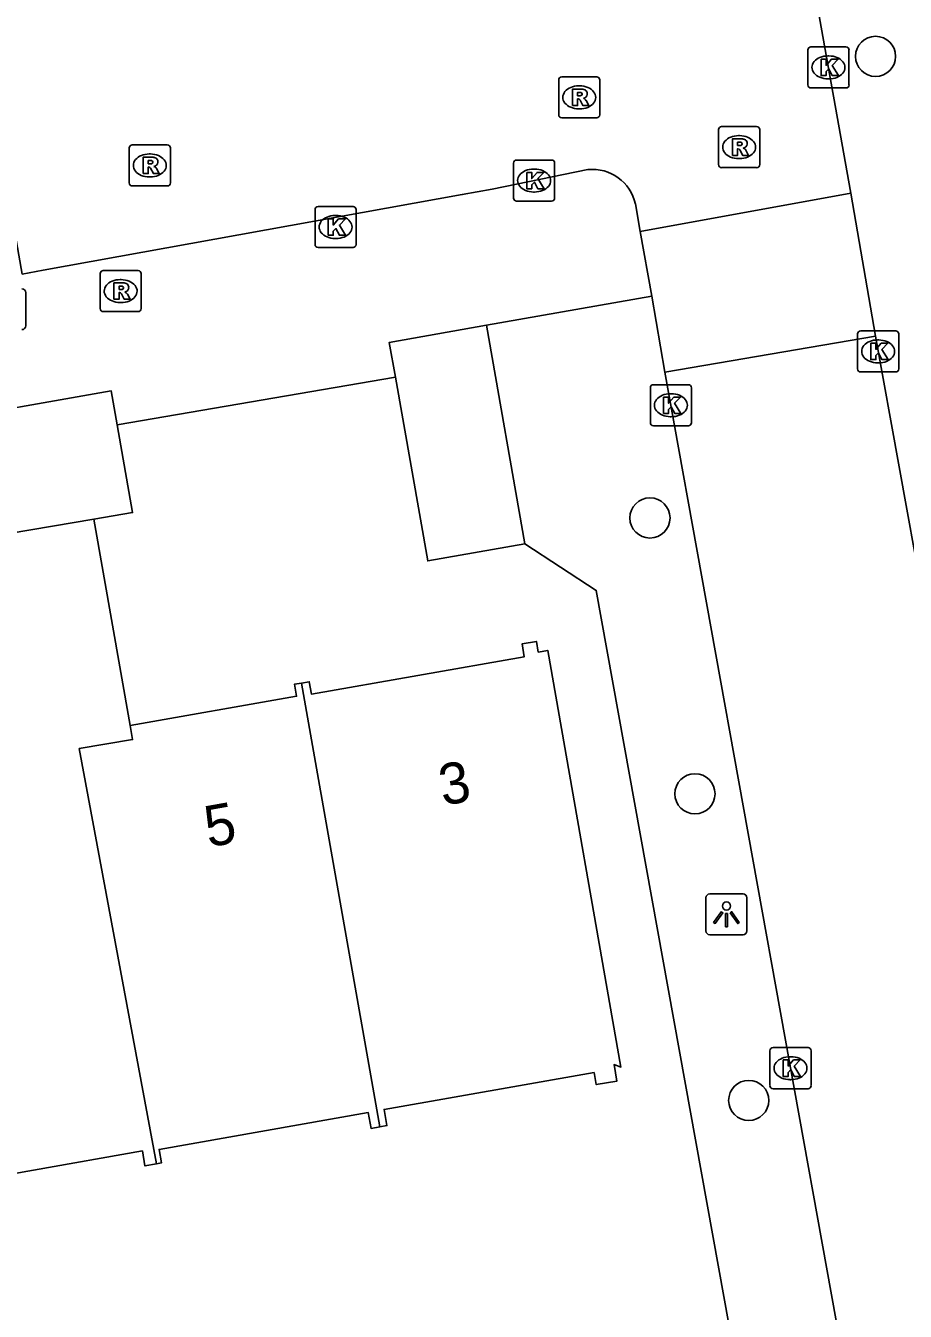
# Model space of a CAD drawing. Extents: x 157793 to 159380, y 380882 to 382313.
# Drawn here: x 158294.05 to 158315.47, y 381314.27 to 381345.58 of the extents above; entities that cross this region are included whole.
import ezdxf

# ---------------------------------------------------------------- set-up
doc = ezdxf.new("R2010")
doc.units = 0
for name, color, linetype in [('IMGEO_Boom', 7, 'Continuous'), ('IMGEO_Kolk', 7, 'Continuous'), ('IMGEO_Lichtpunt', 7, 'Continuous'), ('IMGEO_Pand', 7, 'Continuous'), ('IMGEO_Pand_nummerreeks', 7, 'Continuous'), ('IMGEO_Rijbaan_lokaal_open', 7, 'Continuous'), ('IMGEO_Rioolput', 7, 'Continuous'), ('IMGEO_Voetpad_open', 7, 'Continuous')]:
    doc.layers.add(name, color=color, linetype=linetype)

msp = doc.modelspace()

# ---------------------------------------------------------------- linework, layer by layer
at = {"layer": 'IMGEO_Boom'}
for centre in [(158314.745, 381344.834), (158309.251, 381333.591), (158310.347, 381326.873), (158311.656, 381319.405)]:
    msp.add_circle(centre, 0.489, dxfattribs=at)
at = {"layer": 'IMGEO_Kolk'}
for p, q in [((158313.097, 381344.139), (158313.097, 381344.991)), ((158313.172, 381345.065), (158314.024, 381345.065)), ((158314.098, 381344.991), (158314.098, 381344.139)), ((158313.585, 381344.845), (158313.61, 381344.845)), ((158314.024, 381344.065), (158313.172, 381344.065)), ((158313.608, 381344.285), (158313.583, 381344.285)), ((158305.928, 381341.383), (158305.928, 381342.235)), ((158306.003, 381342.309), (158306.855, 381342.309)), ((158306.929, 381342.235), (158306.929, 381341.383)), ((158306.416, 381342.089), (158306.441, 381342.089)), ((158306.855, 381341.309), (158306.003, 381341.309)), ((158306.439, 381341.529), (158306.414, 381341.529)), ((158301.094, 381340.251), (158301.094, 381341.103)), ((158301.169, 381341.177), (158302.021, 381341.177)), ((158301.582, 381340.957), (158301.607, 381340.957)), ((158302.095, 381341.103), (158302.095, 381340.251)), ((158301.605, 381340.397), (158301.58, 381340.397)), ((158302.021, 381340.177), (158301.169, 381340.177)), ((158314.383, 381338.148), (158315.235, 381338.148)), ((158314.308, 381337.222), (158314.308, 381338.074)), ((158314.796, 381337.928), (158314.821, 381337.928)), ((158315.309, 381338.074), (158315.309, 381337.222)), ((158314.819, 381337.368), (158314.794, 381337.368)), ((158315.235, 381337.148), (158314.383, 381337.148)), ((158309.26, 381335.911), (158309.26, 381336.763)), ((158309.335, 381336.837), (158310.187, 381336.837)), ((158309.748, 381336.617), (158309.773, 381336.617)), ((158310.261, 381336.763), (158310.261, 381335.911)), ((158309.771, 381336.057), (158309.746, 381336.057)), ((158310.187, 381335.837), (158309.335, 381335.837)), ((158312.173, 381319.765), (158312.173, 381320.617)), ((158312.248, 381320.691), (158313.1, 381320.691)), ((158313.174, 381320.617), (158313.174, 381319.765)), ((158312.661, 381320.471), (158312.686, 381320.471)), ((158313.1, 381319.691), (158312.248, 381319.691)), ((158312.684, 381319.911), (158312.659, 381319.911))]:
    msp.add_line(p, q, dxfattribs=at)
for points in [[(158313.097, 381344.139), (158313.097, 381344.991)], [(158313.172, 381345.065), (158314.024, 381345.065)], [(158314.098, 381344.991), (158314.098, 381344.139)], [(158313.418, 381344.765), (158313.541, 381344.765), (158313.541, 381344.614), (158313.671, 381344.765), (158313.835, 381344.765), (158313.689, 381344.614), (158313.842, 381344.365), (158313.69, 381344.365), (158313.605, 381344.529), (158313.541, 381344.462), (158313.541, 381344.365), (158313.418, 381344.365), (158313.418, 381344.765)], [(158314.024, 381344.065), (158313.172, 381344.065)], [(158305.928, 381341.383), (158305.928, 381342.235)], [(158306.003, 381342.309), (158306.855, 381342.309)], [(158306.929, 381342.235), (158306.929, 381341.383)], [(158306.249, 381342.009), (158306.372, 381342.009), (158306.372, 381341.858), (158306.502, 381342.009), (158306.666, 381342.009), (158306.52, 381341.858), (158306.673, 381341.609), (158306.521, 381341.609), (158306.436, 381341.773), (158306.372, 381341.706), (158306.372, 381341.609), (158306.249, 381341.609), (158306.249, 381342.009)], [(158306.855, 381341.309), (158306.003, 381341.309)], [(158301.094, 381340.251), (158301.094, 381341.103)], [(158301.169, 381341.177), (158302.021, 381341.177)], [(158302.095, 381341.103), (158302.095, 381340.251)], [(158301.415, 381340.877), (158301.538, 381340.877), (158301.538, 381340.726), (158301.668, 381340.877), (158301.832, 381340.877), (158301.686, 381340.726), (158301.839, 381340.477), (158301.687, 381340.477), (158301.602, 381340.641), (158301.538, 381340.574), (158301.538, 381340.477), (158301.415, 381340.477), (158301.415, 381340.877)], [(158302.021, 381340.177), (158301.169, 381340.177)], [(158314.383, 381338.148), (158315.235, 381338.148)], [(158314.308, 381337.222), (158314.308, 381338.074)], [(158314.629, 381337.848), (158314.752, 381337.848), (158314.752, 381337.697), (158314.882, 381337.848), (158315.046, 381337.848), (158314.9, 381337.697), (158315.053, 381337.448), (158314.901, 381337.448), (158314.816, 381337.612), (158314.752, 381337.545), (158314.752, 381337.448), (158314.629, 381337.448), (158314.629, 381337.848)], [(158315.309, 381338.074), (158315.309, 381337.222)], [(158315.235, 381337.148), (158314.383, 381337.148)], [(158309.26, 381335.911), (158309.26, 381336.763)], [(158309.335, 381336.837), (158310.187, 381336.837)], [(158309.581, 381336.537), (158309.704, 381336.537), (158309.704, 381336.386), (158309.834, 381336.537), (158309.998, 381336.537), (158309.852, 381336.386), (158310.005, 381336.137), (158309.853, 381336.137), (158309.768, 381336.301), (158309.704, 381336.234), (158309.704, 381336.137), (158309.581, 381336.137), (158309.581, 381336.537)], [(158310.261, 381336.763), (158310.261, 381335.911)], [(158310.187, 381335.837), (158309.335, 381335.837)], [(158312.173, 381319.765), (158312.173, 381320.617)], [(158312.248, 381320.691), (158313.1, 381320.691)], [(158313.174, 381320.617), (158313.174, 381319.765)], [(158312.494, 381320.391), (158312.617, 381320.391), (158312.617, 381320.24), (158312.747, 381320.391), (158312.911, 381320.391), (158312.765, 381320.24), (158312.918, 381319.991), (158312.766, 381319.991), (158312.681, 381320.155), (158312.617, 381320.088), (158312.617, 381319.991), (158312.494, 381319.991), (158312.494, 381320.391)], [(158313.1, 381319.691), (158312.248, 381319.691)]]:
    msp.add_lwpolyline(points, dxfattribs=at)
for centre, start, end in [((158313.174, 381344.989), 91.552, 178.448), ((158313.174, 381344.989), 91.552, 178.448), ((158314.022, 381344.989), 1.552, 88.448), ((158314.022, 381344.989), 1.552, 88.448), ((158313.174, 381344.141), 181.552, 268.448), ((158313.174, 381344.141), 181.552, 268.448), ((158314.022, 381344.141), 271.552, 358.448), ((158314.022, 381344.141), 271.552, 358.448), ((158306.005, 381342.233), 91.552, 178.448), ((158306.005, 381342.233), 91.552, 178.448), ((158306.853, 381342.233), 1.552, 88.448), ((158306.853, 381342.233), 1.552, 88.448), ((158306.005, 381341.385), 181.552, 268.448), ((158306.005, 381341.385), 181.552, 268.448), ((158306.853, 381341.385), 271.552, 358.448), ((158306.853, 381341.385), 271.552, 358.448), ((158301.171, 381341.101), 91.552, 178.448), ((158301.171, 381341.101), 91.552, 178.448), ((158302.019, 381341.101), 1.552, 88.448), ((158302.019, 381341.101), 1.552, 88.448), ((158301.171, 381340.253), 181.552, 268.448), ((158301.171, 381340.253), 181.552, 268.448), ((158302.019, 381340.253), 271.552, 358.448), ((158302.019, 381340.253), 271.552, 358.448), ((158314.385, 381338.072), 91.552, 178.448), ((158314.385, 381338.072), 91.552, 178.448), ((158315.233, 381338.072), 1.552, 88.448), ((158315.233, 381338.072), 1.552, 88.448), ((158314.385, 381337.224), 181.552, 268.448), ((158314.385, 381337.224), 181.552, 268.448), ((158315.233, 381337.224), 271.552, 358.448), ((158315.233, 381337.224), 271.552, 358.448), ((158309.337, 381336.761), 91.552, 178.448), ((158309.337, 381336.761), 91.552, 178.448), ((158310.185, 381336.761), 1.552, 88.448), ((158310.185, 381336.761), 1.552, 88.448), ((158309.337, 381335.913), 181.552, 268.448), ((158309.337, 381335.913), 181.552, 268.448), ((158310.185, 381335.913), 271.552, 358.448), ((158310.185, 381335.913), 271.552, 358.448), ((158312.25, 381320.615), 91.552, 178.448), ((158312.25, 381320.615), 91.552, 178.448), ((158313.098, 381320.615), 1.552, 88.448), ((158313.098, 381320.615), 1.552, 88.448), ((158312.25, 381319.767), 181.552, 268.448), ((158312.25, 381319.767), 181.552, 268.448), ((158313.098, 381319.767), 271.552, 358.448), ((158313.098, 381319.767), 271.552, 358.448)]:
    msp.add_arc(centre, 0.0765, start, end, dxfattribs=at)
for centre, major_axis, ratio, start_param, end_param in [((158313.584, 381344.565), (-0.387, 0.002), 0.722429, 4.712389, 7.853982), ((158313.609, 381344.565), (-0.39, 0.002), 0.717154, 1.570796, 4.712389), ((158306.415, 381341.809), (-0.387, 0.002), 0.722429, 4.712389, 7.853982), ((158306.44, 381341.809), (-0.39, 0.002), 0.717154, 1.570796, 4.712389), ((158301.581, 381340.677), (-0.387, 0.002), 0.722429, 4.712389, 7.853982), ((158301.606, 381340.677), (-0.39, 0.002), 0.717154, 1.570796, 4.712389), ((158314.795, 381337.648), (-0.387, 0.002), 0.722429, 4.712389, 7.853982), ((158314.82, 381337.648), (-0.39, 0.002), 0.717154, 1.570796, 4.712389), ((158309.747, 381336.337), (-0.387, 0.002), 0.722429, 4.712389, 7.853982), ((158309.772, 381336.337), (-0.39, 0.002), 0.717154, 1.570796, 4.712389), ((158312.66, 381320.191), (-0.387, 0.002), 0.722429, 4.712389, 7.853982), ((158312.685, 381320.191), (-0.39, 0.002), 0.717154, 1.570796, 4.712389)]:
    msp.add_ellipse(centre, major_axis=major_axis, ratio=ratio, start_param=start_param, end_param=end_param, dxfattribs=at)
at = {"layer": 'IMGEO_Lichtpunt'}
for p, q in [((158294.047, 381338.272), (158294.047, 381339.079)), ((158294.047, 381338.272), (158294.047, 381339.079)), ((158310.615, 381324.341), (158310.615, 381323.534)), ((158310.615, 381324.341), (158310.615, 381323.534)), ((158311.517, 381324.436), (158310.709, 381324.436)), ((158311.517, 381324.436), (158310.709, 381324.436)), ((158311.611, 381323.534), (158311.611, 381324.341)), ((158311.611, 381323.534), (158311.611, 381324.341)), ((158310.709, 381323.44), (158311.517, 381323.44)), ((158310.709, 381323.44), (158311.517, 381323.44))]:
    msp.add_line(p, q, dxfattribs=at)
for points in [[(158310.989, 381324.005), (158311.028, 381323.977), (158310.84, 381323.715), (158310.802, 381323.742), (158310.989, 381324.005)], [(158311.091, 381323.957), (158311.138, 381323.957), (158311.138, 381323.635), (158311.091, 381323.635), (158311.091, 381323.957)], [(158311.201, 381323.977), (158311.239, 381324.004), (158311.426, 381323.742), (158311.387, 381323.714), (158311.201, 381323.977)]]:
    msp.add_lwpolyline(points, dxfattribs=at)
msp.add_circle((158311.114, 381324.139), 0.0994, dxfattribs=at)
for centre, start, end in [((158293.953, 381339.079), 0, 90), ((158293.953, 381339.079), 0, 90), ((158293.953, 381338.272), 270, 0), ((158293.953, 381338.272), 270, 360), ((158310.709, 381324.341), 90, 180), ((158310.709, 381324.341), 90, 180), ((158311.517, 381324.341), 0, 90), ((158311.517, 381324.341), 0, 90), ((158310.709, 381323.534), 180, 270), ((158310.709, 381323.534), 180, 270), ((158311.517, 381323.534), 270, 0), ((158311.517, 381323.534), 270, 360)]:
    msp.add_arc(centre, 0.0946, start, end, dxfattribs=at)
at = {"layer": 'IMGEO_Pand'}
for points in [[(158303.052, 381337.024), (158302.903, 381337.867), (158305.272, 381338.283)], [(158305.272, 381338.283), (158306.207, 381332.961)], [(158306.207, 381332.961), (158303.838, 381332.545), (158303.052, 381337.024)], [(158291.752, 381335.12), (158291.616, 381335.891), (158296.129, 381336.684), (158296.275, 381335.856)], [(158296.275, 381335.856), (158296.649, 381333.724), (158295.708, 381333.559)], [(158295.708, 381333.559), (158293.155, 381333.129)], [(158295.708, 381333.559), (158296.59, 381328.537)], [(158300.767, 381329.571), (158300.952, 381329.603), (158301.005, 381329.301), (158306.191, 381330.212), (158306.136, 381330.522), (158306.484, 381330.583), (158306.529, 381330.324), (158306.761, 381330.364), (158308.543, 381320.218), (158308.375, 381320.279), (158308.446, 381319.878), (158307.943, 381319.79), (158307.891, 381320.085), (158302.776, 381319.187), (158302.846, 381318.791), (158302.668, 381318.76)], [(158296.59, 381328.537), (158300.643, 381329.249), (158300.592, 381329.54), (158300.767, 381329.571)], [(158302.668, 381318.76), (158300.767, 381329.571)], [(158296.59, 381328.537), (158296.651, 381328.192), (158295.352, 381327.973), (158297.23, 381317.86)], [(158302.668, 381318.76), (158302.459, 381318.723), (158302.391, 381319.109), (158297.296, 381318.214), (158297.354, 381317.882), (158297.23, 381317.86)], [(158297.23, 381317.86), (158296.952, 381317.811), (158296.889, 381318.174), (158291.571, 381317.24), (158291.63, 381316.903), (158291.418, 381316.866)]]:
    msp.add_lwpolyline(points, dxfattribs=at)
at = {"layer": 'IMGEO_Rijbaan_lokaal_open'}
for points in [[(158289.501, 381364.801), (158292.36, 381348.61), (158293.963, 381339.532), (158294.471, 381339.624), (158304.679, 381341.468), (158305.407, 381341.6), (158307.74, 381342.076)], [(158314.145, 381341.504), (158309.963, 381364.907)], [(158308.896, 381341.238), (158309.015, 381340.57)], [(158309.015, 381340.57), (158314.145, 381341.504)], [(158314.145, 381341.504), (158314.742, 381338.017)], [(158309.295, 381338.995), (158309.015, 381340.57)], [(158309.616, 381337.143), (158309.295, 381338.995)], [(158314.742, 381338.017), (158309.616, 381337.143)], [(158314.742, 381338.017), (158316.475, 381328.47), (158317.829, 381320.679), (158318.433, 381317.367), (158319.757, 381309.931)], [(158314.685, 381309.049), (158309.616, 381337.143)]]:
    msp.add_lwpolyline(points, dxfattribs=at)
msp.add_arc((158307.845, 381341.004), 1.077, 12.5384, 95.5839, dxfattribs=at)
at = {"layer": 'IMGEO_Rioolput'}
for p, q in [((158307.028, 381343.409), (158307.028, 381344.261)), ((158307.103, 381344.335), (158307.955, 381344.335)), ((158307.516, 381344.115), (158307.541, 381344.115)), ((158308.029, 381344.261), (158308.029, 381343.409)), ((158307.539, 381343.555), (158307.514, 381343.555)), ((158307.955, 381343.335), (158307.103, 381343.335)), ((158310.997, 381343.123), (158311.849, 381343.123)), ((158310.922, 381342.197), (158310.922, 381343.049)), ((158311.41, 381342.903), (158311.435, 381342.903)), ((158311.923, 381343.049), (158311.923, 381342.197)), ((158296.569, 381341.751), (158296.569, 381342.603)), ((158296.644, 381342.677), (158297.496, 381342.677)), ((158297.57, 381342.603), (158297.57, 381341.751)), ((158297.057, 381342.457), (158297.082, 381342.457)), ((158311.433, 381342.343), (158311.408, 381342.343)), ((158297.08, 381341.897), (158297.055, 381341.897)), ((158311.849, 381342.123), (158310.997, 381342.123)), ((158297.496, 381341.677), (158296.644, 381341.677)), ((158295.859, 381338.691), (158295.859, 381339.543)), ((158295.934, 381339.617), (158296.786, 381339.617)), ((158296.347, 381339.397), (158296.372, 381339.397)), ((158296.86, 381339.543), (158296.86, 381338.691)), ((158296.37, 381338.837), (158296.345, 381338.837)), ((158296.786, 381338.617), (158295.934, 381338.617))]:
    msp.add_line(p, q, dxfattribs=at)
for points in [[(158307.028, 381343.409), (158307.028, 381344.261)], [(158307.103, 381344.335), (158307.955, 381344.335)], [(158308.029, 381344.261), (158308.029, 381343.409)], [(158307.617, 381344.033), (158307.365, 381344.035), (158307.365, 381343.635)], [(158307.365, 381343.635), (158307.489, 381343.635), (158307.489, 381343.797), (158307.5, 381343.797)], [(158307.543, 381343.954), (158307.489, 381343.954), (158307.489, 381343.873)], [(158307.489, 381343.873), (158307.541, 381343.873)], [(158307.547, 381343.768), (158307.618, 381343.635), (158307.758, 381343.635), (158307.693, 381343.761)], [(158307.955, 381343.335), (158307.103, 381343.335)], [(158310.997, 381343.123), (158311.849, 381343.123)], [(158310.922, 381342.197), (158310.922, 381343.049)], [(158311.511, 381342.821), (158311.259, 381342.823), (158311.259, 381342.423)], [(158311.923, 381343.049), (158311.923, 381342.197)], [(158296.569, 381341.751), (158296.569, 381342.603)], [(158296.644, 381342.677), (158297.496, 381342.677)], [(158297.57, 381342.603), (158297.57, 381341.751)], [(158311.259, 381342.423), (158311.383, 381342.423), (158311.383, 381342.585), (158311.394, 381342.585)], [(158311.437, 381342.742), (158311.383, 381342.742), (158311.383, 381342.661)], [(158311.383, 381342.661), (158311.435, 381342.661)], [(158311.441, 381342.556), (158311.512, 381342.423), (158311.652, 381342.423), (158311.587, 381342.549)], [(158297.158, 381342.375), (158296.906, 381342.377), (158296.906, 381341.977)], [(158297.084, 381342.296), (158297.03, 381342.296), (158297.03, 381342.215)], [(158297.03, 381342.215), (158297.082, 381342.215)], [(158296.906, 381341.977), (158297.03, 381341.977), (158297.03, 381342.139), (158297.041, 381342.139)], [(158297.088, 381342.11), (158297.159, 381341.977), (158297.299, 381341.977), (158297.234, 381342.103)], [(158311.849, 381342.123), (158310.997, 381342.123)], [(158297.496, 381341.677), (158296.644, 381341.677)], [(158295.859, 381338.691), (158295.859, 381339.543)], [(158295.934, 381339.617), (158296.786, 381339.617)], [(158296.86, 381339.543), (158296.86, 381338.691)], [(158296.448, 381339.315), (158296.196, 381339.317), (158296.196, 381338.917)], [(158296.196, 381338.917), (158296.32, 381338.917), (158296.32, 381339.079), (158296.331, 381339.079)], [(158296.374, 381339.236), (158296.32, 381339.236), (158296.32, 381339.155)], [(158296.32, 381339.155), (158296.372, 381339.155)], [(158296.378, 381339.05), (158296.449, 381338.917), (158296.589, 381338.917), (158296.524, 381339.043)], [(158296.786, 381338.617), (158295.934, 381338.617)]]:
    msp.add_lwpolyline(points, dxfattribs=at)
for centre, radius, start, end in [((158307.105, 381344.259), 0.0765, 91.552, 178.448), ((158307.105, 381344.259), 0.0765, 91.552, 178.448), ((158307.953, 381344.259), 0.0765, 1.552, 88.448), ((158307.953, 381344.259), 0.0765, 1.552, 88.448), ((158307.499, 381343.744), 0.0533, 26.0293, 88.6989), ((158307.525, 381344.062), 0.19, 274.7715, 282.9687), ((158307.549, 381343.858), 0.0964, 77.0061, 93.1865), ((158307.563, 381343.915), 0.0378, 276.6634, 79.6772), ((158307.616, 381343.923), 0.109, 350.3612, 89.416), ((158307.614, 381343.923), 0.112, 277.5842, 350.9817), ((158307.598, 381343.708), 0.108, 29.5134, 73.7905), ((158307.105, 381343.411), 0.0765, 181.552, 268.448), ((158307.105, 381343.411), 0.0765, 181.552, 268.448), ((158307.953, 381343.411), 0.0765, 271.552, 358.448), ((158307.953, 381343.411), 0.0765, 271.552, 358.448), ((158310.999, 381343.047), 0.0765, 91.552, 178.448), ((158310.999, 381343.047), 0.0765, 91.552, 178.448), ((158311.847, 381343.047), 0.0765, 1.552, 88.448), ((158311.847, 381343.047), 0.0765, 1.552, 88.448), ((158311.51, 381342.711), 0.109, 350.3612, 89.416), ((158296.646, 381342.601), 0.0765, 91.552, 178.448), ((158296.646, 381342.601), 0.0765, 91.552, 178.448), ((158297.494, 381342.601), 0.0765, 1.552, 88.448), ((158297.494, 381342.601), 0.0765, 1.552, 88.448), ((158311.393, 381342.532), 0.0533, 26.0293, 88.6989), ((158311.419, 381342.85), 0.19, 274.7715, 282.9687), ((158311.443, 381342.646), 0.0964, 77.0061, 93.1865), ((158311.457, 381342.703), 0.0378, 276.6634, 79.6772), ((158311.508, 381342.711), 0.112, 277.5842, 350.9817), ((158311.492, 381342.496), 0.108, 29.5134, 73.7905), ((158297.066, 381342.404), 0.19, 274.7715, 282.9687), ((158297.09, 381342.2), 0.0964, 77.0061, 93.1865), ((158297.104, 381342.257), 0.0378, 276.6634, 79.6772), ((158297.157, 381342.265), 0.109, 350.3612, 89.416), ((158297.155, 381342.265), 0.112, 277.5842, 350.9817), ((158310.999, 381342.199), 0.0765, 181.552, 268.448), ((158310.999, 381342.199), 0.0765, 181.552, 268.448), ((158311.847, 381342.199), 0.0765, 271.552, 358.448), ((158311.847, 381342.199), 0.0765, 271.552, 358.448), ((158297.04, 381342.086), 0.0533, 26.0293, 88.6989), ((158297.139, 381342.05), 0.108, 29.5134, 73.7905), ((158296.646, 381341.753), 0.0765, 181.552, 268.448), ((158296.646, 381341.753), 0.0765, 181.552, 268.448), ((158297.494, 381341.753), 0.0765, 271.552, 358.448), ((158297.494, 381341.753), 0.0765, 271.552, 358.448), ((158295.936, 381339.541), 0.0765, 91.552, 178.448), ((158295.936, 381339.541), 0.0765, 91.552, 178.448), ((158296.784, 381339.541), 0.0765, 1.552, 88.448), ((158296.784, 381339.541), 0.0765, 1.552, 88.448), ((158296.33, 381339.026), 0.0533, 26.0293, 88.6989), ((158296.356, 381339.344), 0.19, 274.7715, 282.9687), ((158296.38, 381339.14), 0.0964, 77.0061, 93.1865), ((158296.394, 381339.197), 0.0378, 276.6634, 79.6772), ((158296.447, 381339.205), 0.109, 350.3612, 89.416), ((158296.445, 381339.205), 0.112, 277.5842, 350.9817), ((158296.429, 381338.99), 0.108, 29.5134, 73.7905), ((158295.936, 381338.693), 0.0765, 181.552, 268.448), ((158295.936, 381338.693), 0.0765, 181.552, 268.448), ((158296.784, 381338.693), 0.0765, 271.552, 358.448), ((158296.784, 381338.693), 0.0765, 271.552, 358.448)]:
    msp.add_arc(centre, radius, start, end, dxfattribs=at)
for centre, major_axis, ratio, start_param, end_param in [((158307.515, 381343.835), (-0.387, 0.002), 0.722429, 4.712389, 7.853982), ((158307.54, 381343.835), (-0.39, 0.002), 0.717154, 1.570796, 4.712389), ((158311.409, 381342.623), (-0.387, 0.002), 0.722429, 4.712389, 7.853982), ((158311.434, 381342.623), (-0.39, 0.002), 0.717154, 1.570796, 4.712389), ((158297.056, 381342.177), (-0.387, 0.002), 0.722429, 4.712389, 7.853982), ((158297.081, 381342.177), (-0.39, 0.002), 0.717154, 1.570796, 4.712389), ((158296.346, 381339.117), (-0.387, 0.002), 0.722429, 4.712389, 7.853982), ((158296.371, 381339.117), (-0.39, 0.002), 0.717154, 1.570796, 4.712389)]:
    msp.add_ellipse(centre, major_axis=major_axis, ratio=ratio, start_param=start_param, end_param=end_param, dxfattribs=at)
at = {"layer": 'IMGEO_Voetpad_open'}
for points in [[(158305.272, 381338.283), (158309.295, 381338.995)], [(158303.052, 381337.024), (158296.275, 381335.856)], [(158308.536, 381309.615), (158311.865, 381310.138), (158307.943, 381331.828), (158306.207, 381332.961)]]:
    msp.add_lwpolyline(points, dxfattribs=at)

# ---------------------------------------------------------------- texts
at = {"layer": 'IMGEO_Pand_nummerreeks'}
for s, p in [('3', (158304.207, 381326.58)), ('5', (158298.497, 381325.568))]:
    msp.add_text(s, height=1, rotation=10.0515, dxfattribs=at).set_placement(p)

doc.saveas('drawing.dxf')
